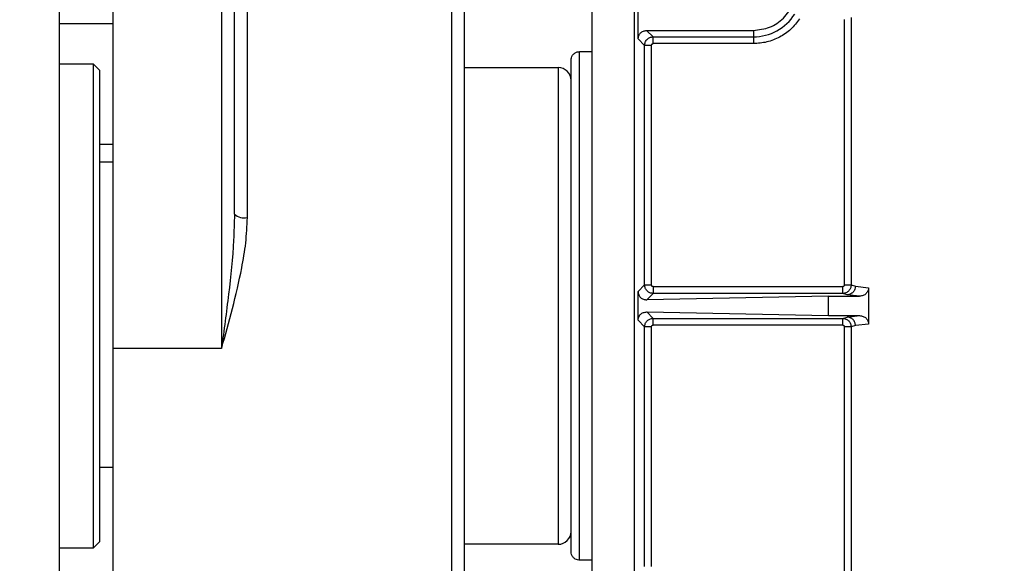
# Model space of a CAD drawing. Header units: inches. Extents: x 170 to 312, y 215 to 248.
# Tile 276 of 410: x 255.771 to 256.057, y 224.417 to 224.575. Entities that reach past the tile are written whole.
import ezdxf

# ---------------------------------------------------------------- set-up
doc = ezdxf.new("R2010")
doc.units = ezdxf.units.IN
doc.header["$LTSCALE"] = 0.25
doc.header["$MEASUREMENT"] = 0
doc.layers.add('ANNOTATIONS', color=1, linetype='Continuous')
doc.layers.add('STANDARD MOTOR RH', color=7, linetype='Continuous')
doc.styles.add('ARIAL', font='arial.ttf', dxfattribs={"height": 0.09375})
doc.dimstyles.new('STANDARD$0', dxfattribs={"dimtxt": 0.09375, "dimasz": 0.09375, "dimexe": 0.03125, "dimexo": 0.046875, "dimgap": 0.09, "dimtad": 0, "dimtih": 1, "dimtoh": 1, "dimdec": 4, "dimzin": 0, "dimdsep": 46, "dimtxsty": 'ARIAL', "dimcen": 0.09, "dimadec": 0, "dimazin": 0, "dimtfac": 1, "dimtdec": 4, "dimtofl": 0, "dimtmove": 0, "dimatfit": 1, "dimfxl": 1, "dimtolj": 1, "dimtzin": 0, "dimarcsym": 0})

# ---------------------------------------------------------------- blocks, each defined once
blk = doc.blocks.new('*D199')
at = {"layer": 'ANNOTATIONS', "color": 0, "lineweight": -2, "transparency": 16777216}
for p, q in [((255.2899369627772, 223.5853893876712), (255.2899369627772, 225.1525490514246)), ((256.3835555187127, 224.5784115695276), (256.3835555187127, 225.1525490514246)), ((255.3836869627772, 225.1212990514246), (255.5516362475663, 225.1212990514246)), ((256.2898055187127, 225.1212990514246), (256.1218562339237, 225.1212990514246))]:
    blk.add_line(p, q, dxfattribs=at)
at = {"layer": 'ANNOTATIONS', "color": 0, "transparency": 16777216}
for points in [[(255.3836869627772, 225.1369240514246), (255.3836869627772, 225.1056740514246), (255.2899369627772, 225.1212990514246)], [(256.2898055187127, 225.1369240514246), (256.2898055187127, 225.1056740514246), (256.3835555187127, 225.1212990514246)]]:
    blk.add_solid(points, dxfattribs=at)
at = {"layer": 'defpoints', "color": 0, "transparency": 16777216}
for p in [(255.2899369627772, 225.1212990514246), (256.3835555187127, 224.5315365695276), (255.2899369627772, 223.5385143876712)]:
    blk.add_point(p, dxfattribs=at)
at = {"layer": 'ANNOTATIONS', "color": 0, "transparency": 16777216, "insert": (255.836746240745, 225.1212990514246), "char_height": 0.09375, "attachment_point": 5, "style": 'ARIAL'}
blk.add_mtext('\\A1;17 3/8"', dxfattribs=at)
blk = doc.blocks.new('*D210')
at = {"layer": 'ANNOTATIONS', "color": 0, "lineweight": -2, "transparency": 16777216}
for p, q in [((255.289938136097, 223.5853893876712), (255.289938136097, 225.5862628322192)), ((256.5133110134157, 225.0116590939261), (256.5133110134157, 225.5862628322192)), ((255.383688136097, 225.5550128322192), (255.7205284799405, 225.5550128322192)), ((256.4195610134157, 225.5550128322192), (256.0827206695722, 225.5550128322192))]:
    blk.add_line(p, q, dxfattribs=at)
at = {"layer": 'ANNOTATIONS', "color": 0, "transparency": 16777216}
for points in [[(255.383688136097, 225.5706378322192), (255.383688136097, 225.5393878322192), (255.289938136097, 225.5550128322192)], [(256.4195610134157, 225.5706378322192), (256.4195610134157, 225.5393878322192), (256.5133110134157, 225.5550128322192)]]:
    blk.add_solid(points, dxfattribs=at)
at = {"layer": 'defpoints', "color": 0, "transparency": 16777216}
for p in [(256.5133110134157, 225.5550128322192), (256.5133110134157, 224.9647840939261), (255.289938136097, 223.5385143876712)]:
    blk.add_point(p, dxfattribs=at)
at = {"layer": 'ANNOTATIONS', "color": 0, "transparency": 16777216, "insert": (255.9016245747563, 225.5550128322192), "char_height": 0.09375, "attachment_point": 5, "style": 'ARIAL'}
blk.add_mtext('\\A1;20"', dxfattribs=at)

msp = doc.modelspace()

# ---------------------------------------------------------------- linework, layer by layer
at = {"layer": 'STANDARD MOTOR RH'}
for p, q in [((255.7825007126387, 223.6947647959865), (255.7825007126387, 224.9760147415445)), ((255.7981256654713, 224.1010144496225), (255.7981256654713, 224.8822647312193)), ((255.9370897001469, 224.1889823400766), (255.9370897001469, 224.7007932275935)), ((255.8295319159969, 224.6768123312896), (255.8295319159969, 224.4792569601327)), ((255.8332818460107, 224.5182434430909), (255.8332818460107, 224.6730618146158)), ((255.8370319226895, 224.5172860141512), (255.8370319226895, 224.5921086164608)), ((255.8962506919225, 224.5921086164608), (255.8962506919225, 224.391170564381)), ((255.9000006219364, 224.3949210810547), (255.9000006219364, 224.5883580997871)), ((255.9493928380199, 224.4061462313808), (255.9493928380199, 224.577132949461)), ((255.9504240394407, 224.5691508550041), (255.9504240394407, 224.5777618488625)), ((255.7825007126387, 224.5736710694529), (255.7981256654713, 224.5736710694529)), ((256.0102439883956, 224.4977232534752), (256.0102381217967, 224.5747945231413)), ((256.0122103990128, 224.575321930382), (256.0122103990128, 224.4977232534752)), ((255.9547501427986, 224.5697427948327), (255.9528831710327, 224.571610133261)), ((255.9528831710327, 224.571610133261), (255.9838417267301, 224.571610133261)), ((255.9838417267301, 224.571610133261), (255.9838417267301, 224.5677757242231)), ((255.9522910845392, 224.5672841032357), (255.9504240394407, 224.5691508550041)), ((255.9522910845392, 224.4977232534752), (255.9522910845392, 224.5672841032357)), ((255.9542583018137, 224.5672841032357), (255.9522910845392, 224.5672841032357)), ((255.9542583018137, 224.4977232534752), (255.9542583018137, 224.5672841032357)), ((255.9547501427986, 224.5697427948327), (255.9838417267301, 224.5697427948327)), ((255.9838417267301, 224.5677757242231), (255.9547501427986, 224.5677757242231)), ((255.9333987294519, 224.5654584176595), (255.9370897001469, 224.5654584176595)), ((255.9333987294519, 224.4178207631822), (255.9333987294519, 224.5654584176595)), ((255.7825007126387, 224.5619519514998), (255.7922819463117, 224.5619519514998)), ((255.7922819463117, 224.5619519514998), (255.7942193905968, 224.5600148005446)), ((255.7922819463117, 224.5619519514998), (255.7922819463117, 224.421327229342)), ((255.7942193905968, 224.4232643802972), (255.7942193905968, 224.5600148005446)), ((255.9000006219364, 224.5608584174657), (255.9271882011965, 224.5608584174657)), ((255.9271882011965, 224.5608584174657), (255.9271882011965, 224.422420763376)), ((255.7981256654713, 224.5384785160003), (255.7942193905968, 224.5384785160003)), ((255.7942193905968, 224.5335112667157), (255.7981256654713, 224.5335112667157)), ((255.9503842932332, 224.4958166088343), (255.9522910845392, 224.4977232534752)), ((255.9503842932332, 224.4874625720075), (255.9503842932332, 224.4958166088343)), ((255.9522910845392, 224.4977232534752), (255.9542583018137, 224.4977232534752)), ((255.9547501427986, 224.4972316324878), (255.9547501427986, 224.4952639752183)), ((255.9547501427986, 224.4972316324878), (256.0097520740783, 224.4972316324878)), ((256.0097520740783, 224.4952639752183), (256.0097520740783, 224.4972316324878)), ((256.0102439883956, 224.4977232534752), (256.0122103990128, 224.4977232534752)), ((256.0122103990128, 224.4977232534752), (256.0134669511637, 224.4973530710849)), ((256.0134669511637, 224.4973530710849), (256.0172655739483, 224.4969007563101)), ((256.0172655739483, 224.4969007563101), (256.0172655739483, 224.4863784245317)), ((255.9528940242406, 224.4934077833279), (255.9547501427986, 224.4952639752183)), ((256.0056319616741, 224.4944713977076), (255.9528940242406, 224.4934077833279)), ((256.0097520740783, 224.4952639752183), (255.9547501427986, 224.4952639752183)), ((256.0056319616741, 224.4888077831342), (256.0056319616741, 224.4944713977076)), ((256.0056319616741, 224.4944713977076), (256.0146452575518, 224.4944713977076)), ((256.0110546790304, 224.4948937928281), (256.0097520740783, 224.4952639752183)), ((256.0146452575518, 224.4944713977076), (256.0110546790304, 224.4948937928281)), ((255.9528940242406, 224.4898713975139), (256.0056319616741, 224.4888077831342)), ((255.9547501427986, 224.4880152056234), (255.9528940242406, 224.4898713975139)), ((255.9522910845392, 224.4855559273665), (255.9503842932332, 224.4874625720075)), ((255.9547501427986, 224.4880152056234), (256.0097520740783, 224.4880152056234)), ((256.0056319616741, 224.4888077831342), (256.0146452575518, 224.4888077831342)), ((256.0097520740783, 224.4880152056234), (256.0110546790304, 224.4883853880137)), ((256.0097520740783, 224.486047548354), (256.0097520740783, 224.4880152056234)), ((256.0110546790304, 224.4883853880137), (256.0146452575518, 224.4888077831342)), ((255.9522910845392, 224.4159950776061), (255.9522910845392, 224.4855559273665)), ((255.9542583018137, 224.4855559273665), (255.9522910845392, 224.4855559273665)), ((255.9542583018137, 224.4159950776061), (255.9542583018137, 224.4855559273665)), ((256.0097520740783, 224.486047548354), (255.9547501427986, 224.486047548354)), ((256.0102381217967, 224.4084846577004), (256.0102439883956, 224.4855559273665)), ((256.0122103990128, 224.4855559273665), (256.0102439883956, 224.4855559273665)), ((256.0134669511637, 224.4859261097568), (256.0122103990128, 224.4855559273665)), ((256.0122103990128, 224.4855559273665), (256.0122103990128, 224.4079572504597)), ((256.0172655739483, 224.4863784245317), (256.0134669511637, 224.4859261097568)), ((255.8295319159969, 224.4792569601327), (255.7981256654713, 224.4792569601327)), ((255.7981256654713, 224.4447648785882), (255.7942193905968, 224.4447648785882)), ((255.7922819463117, 224.421327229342), (255.7825007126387, 224.421327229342)), ((255.7942193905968, 224.4232643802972), (255.7922819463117, 224.421327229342)), ((255.9271882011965, 224.422420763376), (255.9000006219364, 224.422420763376)), ((255.9370897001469, 224.4178207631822), (255.9333987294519, 224.4178207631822))]:
    msp.add_line(p, q, dxfattribs=at)
for centre, radius, start, end in [((255.9838417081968, 224.583913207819), 0.0141701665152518, 269.9999999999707, 327.8344107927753), ((255.9271881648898, 224.5571083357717), 0.00375000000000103, 7.019583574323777e-15, 90), ((255.8361565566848, 224.5216802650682), 0.004480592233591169, 230.0893906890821, 281.2662435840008), ((255.9271881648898, 224.4261708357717), 0.00375000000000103, 270, 7.019583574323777e-15)]:
    msp.add_arc(centre, radius, start, end, dxfattribs=at)
for points, knots in [([(255.9838417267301, 224.571610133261), (255.9854538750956, 224.5717949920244), (255.9886782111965, 224.5721647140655), (255.9927450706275, 224.5750097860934), (255.9955899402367, 224.5790766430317), (255.9959598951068, 224.5823009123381), (255.9961448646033, 224.5839129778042)], [0, 0, 0, 0, 0.2499976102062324, 0.5000013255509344, 0.7500113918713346, 1, 1, 1, 1]), ([(255.9972551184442, 224.5749411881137), (255.9964434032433, 224.5738956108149), (255.9948199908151, 224.5718044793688), (255.9915123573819, 224.5695539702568), (255.9878027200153, 224.5680562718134), (255.9851620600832, 224.5678692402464), (255.9838417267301, 224.5677757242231)], [0, 0, 0, 0, 0.2500039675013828, 0.5000023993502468, 0.7500005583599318, 1, 1, 1, 1]), ([(255.9504240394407, 224.5691508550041), (255.9504609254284, 224.5694732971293), (255.95053465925, 224.5701178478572), (255.9511037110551, 224.5709304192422), (255.9519162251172, 224.5714994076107), (255.9525608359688, 224.5715732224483), (255.9528831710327, 224.571610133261)], [0, 0, 0, 0, 0.2501136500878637, 0.4999685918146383, 0.7499613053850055, 1, 1, 1, 1]), ([(255.9522910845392, 224.5672841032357), (255.9523283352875, 224.5676058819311), (255.9524028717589, 224.5682497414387), (255.9529710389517, 224.5690624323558), (255.9537837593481, 224.5696313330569), (255.9544279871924, 224.5697056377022), (255.9547501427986, 224.5697427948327)], [0, 0, 0, 0, 0.2498263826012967, 0.4998873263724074, 0.7499113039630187, 1, 1, 1, 1]), ([(255.9542583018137, 224.5672841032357), (255.9542653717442, 224.5673488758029), (255.9542794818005, 224.5674781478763), (255.9543943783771, 224.5676391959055), (255.9545554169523, 224.5677551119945), (255.9546848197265, 224.5677688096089), (255.9547501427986, 224.5677757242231)], [0, 0, 0, 0, 0.2505282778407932, 0.5000004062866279, 0.7475980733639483, 1, 1, 1, 1]), ([(255.9547501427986, 224.5677757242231), (255.9547501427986, 224.5680279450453), (255.9547501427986, 224.5685324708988), (255.9547501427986, 224.569173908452), (255.9547501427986, 224.5696312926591), (255.9547501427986, 224.5697056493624), (255.9547501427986, 224.5697427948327)], [0, 0, 0, 0, 0.2500259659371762, 0.5001354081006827, 0.7502887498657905, 1, 1, 1, 1]), ([(255.9309381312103, 224.5629979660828), (255.9309582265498, 224.5632356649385), (255.9309999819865, 224.5637295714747), (255.93134467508, 224.564422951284), (255.9319164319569, 224.5650210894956), (255.932687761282, 224.5654210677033), (255.9332688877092, 224.5654435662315), (255.9335464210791, 224.5654543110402)], [0, 0, 0, 0, 0.1779532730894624, 0.3697631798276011, 0.5671463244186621, 0.7932784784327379, 1, 1, 1, 1]), ([(255.9309381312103, 224.4202812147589), (255.9309381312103, 224.4205467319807), (255.9309381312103, 224.4210777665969), (255.9309381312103, 224.42532108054), (255.9309381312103, 224.43191592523), (255.9309381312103, 224.4408589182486), (255.9309381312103, 224.4517383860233), (255.9309381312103, 224.4641560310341), (255.9309381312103, 224.4776283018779), (255.9309381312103, 224.4916395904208), (255.9309381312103, 224.5056508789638), (255.9309381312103, 224.5191231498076), (255.9309381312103, 224.5315407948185), (255.9309381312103, 224.5424202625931), (255.9309381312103, 224.5513632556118), (255.9309381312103, 224.5579581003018), (255.9309381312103, 224.5622014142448), (255.9309381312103, 224.562732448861), (255.9309381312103, 224.5629979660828)], [0, 0, 0, 0, 0.06250048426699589, 0.1250010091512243, 0.1874981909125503, 0.2499981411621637, 0.3124997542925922, 0.374999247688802, 0.4374997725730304, 0.5000000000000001, 0.5625002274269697, 0.6250007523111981, 0.6875002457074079, 0.7500018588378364, 0.8125018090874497, 0.8749989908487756, 0.937499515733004, 1, 1, 1, 1]), ([(255.8332818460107, 224.5182434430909), (255.8332245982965, 224.5157462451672), (255.8330471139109, 224.5080042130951), (255.8316286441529, 224.4949934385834), (255.830246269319, 224.4845367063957), (255.8295364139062, 224.4792902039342), (255.8295319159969, 224.4792569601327)], [0, 0, 0, 0, 0.1911714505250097, 0.5926865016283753, 0.9974191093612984, 1, 1, 1, 1]), ([(255.8295319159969, 224.4792569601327), (255.8295408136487, 224.4792886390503), (255.8306192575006, 224.4831282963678), (255.8327840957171, 224.490891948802), (255.8351938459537, 224.5011268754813), (255.8367138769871, 224.509975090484), (255.8369254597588, 224.5148387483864), (255.8370319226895, 224.5172860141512)], [0, 0, 0, 0, 0.002538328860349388, 0.3076592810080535, 0.617001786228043, 0.807285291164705, 1, 1, 1, 1]), ([(255.9503842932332, 224.4958166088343), (255.9503932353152, 224.4956593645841), (255.950411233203, 224.4953428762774), (255.950558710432, 224.4948820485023), (255.9507901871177, 224.4944510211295), (255.9512217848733, 224.4939501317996), (255.9519302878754, 224.4934924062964), (255.952568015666, 224.4934364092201), (255.9528940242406, 224.4934077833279)], [0, 0, 0, 0, 0.1126625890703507, 0.2267580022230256, 0.3487671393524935, 0.4744012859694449, 0.7313121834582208, 1, 1, 1, 1]), ([(255.9547501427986, 224.4952639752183), (255.9544281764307, 224.495301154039), (255.9537841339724, 224.4953755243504), (255.9529718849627, 224.4959444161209), (255.9524025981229, 224.4967567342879), (255.9523282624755, 224.49740102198), (255.9522910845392, 224.4977232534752)], [0, 0, 0, 0, 0.2499153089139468, 0.4999157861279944, 0.749889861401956, 1, 1, 1, 1]), ([(255.9547501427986, 224.4972316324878), (255.9546852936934, 224.4972386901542), (255.95455607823, 224.4972527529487), (255.9543949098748, 224.4973676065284), (255.9542790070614, 224.4975285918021), (255.9542652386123, 224.4976580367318), (255.9542583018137, 224.4977232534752)], [0, 0, 0, 0, 0.2508129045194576, 0.4997587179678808, 0.7479692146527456, 0.9999999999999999, 0.9999999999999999, 0.9999999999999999, 0.9999999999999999]), ([(256.0122103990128, 224.4977232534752), (256.0121752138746, 224.4974112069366), (256.0121041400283, 224.4967808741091), (256.0115533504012, 224.4959627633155), (256.0108768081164, 224.4954981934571), (256.0102494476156, 224.4952938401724), (256.009918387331, 224.4952739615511), (256.0097520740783, 224.4952639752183)], [0, 0, 0, 0, 0.242402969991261, 0.4896530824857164, 0.741751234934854, 0.8702647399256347, 1, 1, 1, 1]), ([(256.0102439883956, 224.4977232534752), (256.0102369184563, 224.4976584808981), (256.0102228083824, 224.497529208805), (256.0101079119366, 224.4973681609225), (256.0099468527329, 224.4972522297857), (256.0098174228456, 224.4972385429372), (256.0097520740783, 224.4972316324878)], [0, 0, 0, 0, 0.2505048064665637, 0.4999535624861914, 0.7475280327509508, 0.9999999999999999, 0.9999999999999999, 0.9999999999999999, 0.9999999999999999]), ([(256.0134670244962, 224.4973530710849), (256.0134330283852, 224.49704518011), (256.0133807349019, 224.4965715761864), (256.013078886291, 224.4960011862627), (256.0127677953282, 224.4956080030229), (256.0123823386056, 224.4952901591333), (256.0118222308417, 224.4949820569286), (256.011357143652, 224.4949285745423), (256.0110546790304, 224.4948937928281)], [0, 0, 0, 0, 0.2393548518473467, 0.36818031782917, 0.4997576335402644, 0.6313412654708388, 0.7602466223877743, 0.9999999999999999, 0.9999999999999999, 0.9999999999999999, 0.9999999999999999]), ([(256.0172655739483, 224.4969007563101), (256.0172565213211, 224.4967461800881), (256.0172384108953, 224.4964369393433), (256.017042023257, 224.4958347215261), (256.0165670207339, 224.4951572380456), (256.0156929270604, 224.494584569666), (256.0149997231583, 224.4945096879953), (256.0146452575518, 224.4944713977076)], [0, 0, 0, 0, 0.1172287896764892, 0.2345245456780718, 0.4764513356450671, 0.7322865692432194, 1, 1, 1, 1]), ([(255.9503842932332, 224.4874625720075), (255.9503930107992, 224.4876181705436), (255.950410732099, 224.4879344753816), (255.9505563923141, 224.4883940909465), (255.9507896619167, 224.4888257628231), (255.9512198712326, 224.4893285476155), (255.9519304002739, 224.4897866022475), (255.9525680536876, 224.4898427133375), (255.9528940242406, 224.4898713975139)], [0, 0, 0, 0, 0.1115427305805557, 0.2267470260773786, 0.3472702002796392, 0.4743626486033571, 0.7312924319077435, 1, 1, 1, 1]), ([(255.9522910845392, 224.4855559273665), (255.952328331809, 224.4858779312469), (255.9524028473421, 224.4865221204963), (255.952971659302, 224.4873346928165), (255.9537841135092, 224.4879036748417), (255.9544281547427, 224.4879780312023), (255.9547501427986, 224.4880152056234)], [0, 0, 0, 0, 0.2499652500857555, 0.500071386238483, 0.7500609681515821, 1, 1, 1, 1]), ([(255.9547501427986, 224.486047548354), (255.9547501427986, 224.4862997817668), (255.9547501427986, 224.4868043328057), (255.9547501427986, 224.4874456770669), (255.9547501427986, 224.4879038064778), (255.9547501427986, 224.4879781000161), (255.9547501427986, 224.4880152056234)], [0, 0, 0, 0, 0.2499979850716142, 0.5000794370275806, 0.7503166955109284, 1, 1, 1, 1]), ([(256.0097520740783, 224.4880152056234), (256.0099184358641, 224.4880052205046), (256.0102495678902, 224.4879853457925), (256.0108769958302, 224.4877810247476), (256.0115535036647, 224.4873164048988), (256.0121042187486, 224.4864982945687), (256.0121752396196, 224.4858679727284), (256.0122103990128, 224.4855559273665)], [0, 0, 0, 0, 0.1297697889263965, 0.258298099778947, 0.5103738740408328, 0.7576070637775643, 1, 1, 1, 1]), ([(256.0134670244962, 224.4859261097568), (256.0134329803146, 224.4862344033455), (256.0133806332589, 224.4867084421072), (256.013078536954, 224.4872791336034), (256.0127668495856, 224.4876717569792), (256.0123815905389, 224.4879895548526), (256.0118217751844, 224.4882977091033), (256.0113569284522, 224.4883508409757), (256.0110546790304, 224.4883853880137)], [0, 0, 0, 0, 0.2396593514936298, 0.3685053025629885, 0.499993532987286, 0.6315860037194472, 0.7604524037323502, 1, 1, 1, 1]), ([(256.0146452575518, 224.4888077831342), (256.0149997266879, 224.4887694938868), (256.0156929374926, 224.4886946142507), (256.0165669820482, 224.4881219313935), (256.0170422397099, 224.4874443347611), (256.0172382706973, 224.4868420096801), (256.0172564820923, 224.4865327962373), (256.0172655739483, 224.4863784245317)], [0, 0, 0, 0, 0.2677150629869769, 0.5235518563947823, 0.7654801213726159, 0.8829183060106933, 1, 1, 1, 1]), ([(255.9542583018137, 224.4855559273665), (255.9542653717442, 224.4856206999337), (255.9542794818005, 224.4857499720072), (255.9543943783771, 224.4859110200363), (255.9545554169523, 224.4860269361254), (255.9546848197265, 224.4860406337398), (255.9547501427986, 224.486047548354)], [0, 0, 0, 0, 0.2505282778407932, 0.5000004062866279, 0.7475980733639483, 1, 1, 1, 1]), ([(256.0097520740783, 224.486047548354), (256.0098169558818, 224.4860404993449), (256.0099462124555, 224.4860264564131), (256.0101071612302, 224.4859116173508), (256.0102235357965, 224.4857509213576), (256.010237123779, 224.4856213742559), (256.0102439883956, 224.4855559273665)], [0, 0, 0, 0, 0.2508534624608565, 0.4997465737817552, 0.7472731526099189, 1, 1, 1, 1]), ([(255.9335464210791, 224.4178248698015), (255.9333131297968, 224.4178301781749), (255.93282611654, 224.4178412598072), (255.9321194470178, 224.4181337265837), (255.9314832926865, 224.4186616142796), (255.9310258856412, 224.419411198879), (255.9309666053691, 224.4199989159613), (255.9309381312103, 224.4202812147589)], [0, 0, 0, 0, 0.1741398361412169, 0.363530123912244, 0.5605395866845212, 0.7889134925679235, 1, 1, 1, 1])]:
    msp.add_open_spline(points, degree=3, knots=knots, dxfattribs=at)

# ---------------------------------------------------------------- dimensions: what is measured, and where the dimension line sits
at = {"layer": 'ANNOTATIONS'}
dim = msp.add_linear_dim(base=(256.5133110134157, 225.5550128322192), p1=(255.289938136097, 223.5385143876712), p2=(256.5133110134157, 224.9647840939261), angle=180, text='20"', dimstyle='STANDARD$0', dxfattribs=at)
dim.commit()
dim.dimension.update_dxf_attribs({"geometry": '*D210', "text_midpoint": (255.9016245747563, 225.5550128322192), "dimtype": 160})
dim = msp.add_linear_dim(base=(255.2899369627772, 225.1212990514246), p1=(256.3835555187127, 224.5315365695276), p2=(255.2899369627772, 223.5385143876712), text='17 3/8"', dimstyle='STANDARD$0', dxfattribs=at)
dim.commit()
dim.dimension.update_dxf_attribs({"geometry": '*D199', "text_midpoint": (255.836746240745, 225.1212990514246), "dimtype": 160})

doc.saveas('drawing.dxf')
